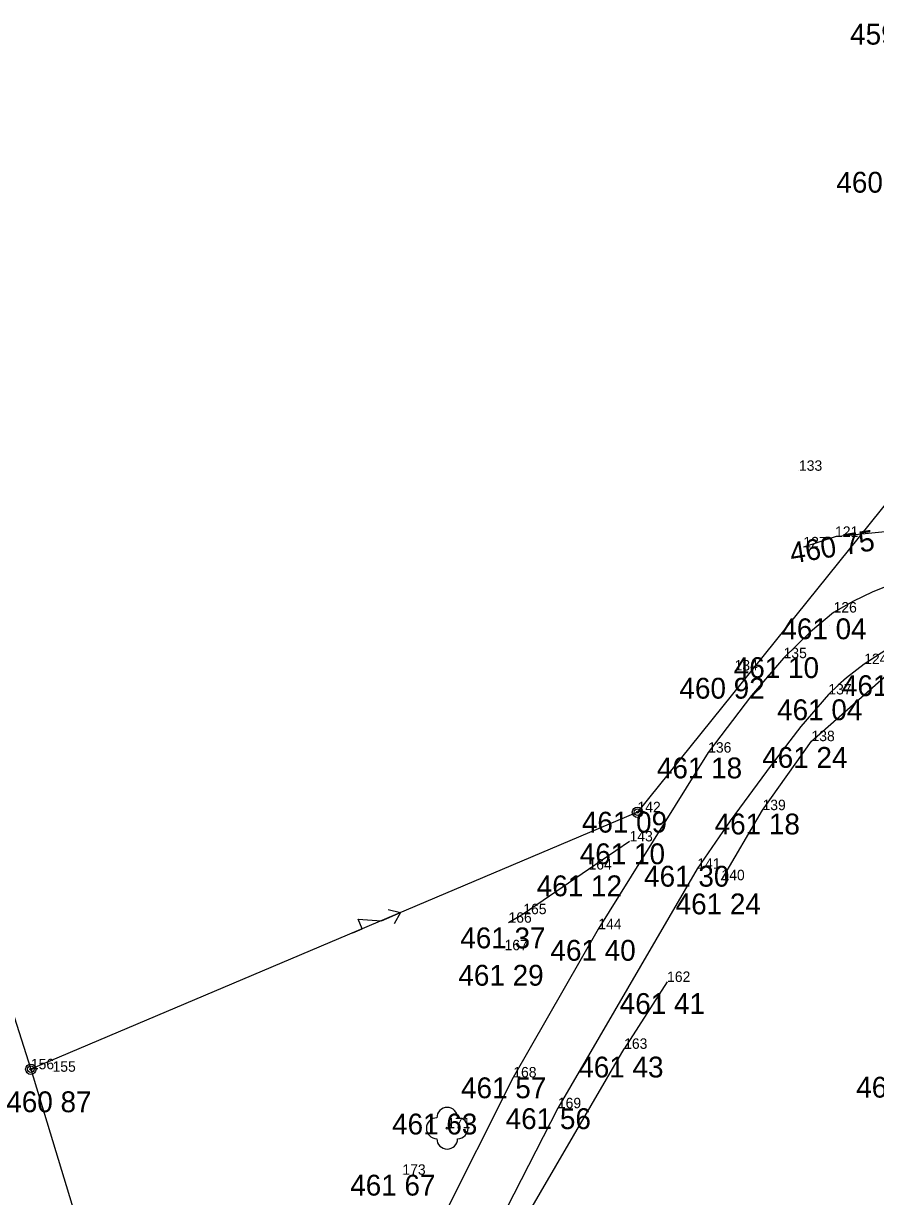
# Model space of a CAD drawing. Extents: x -559180 to -551373, y -1076947 to -1072071.
# Drawn here: x -553772.4 to -553731.5, y -1075375.5 to -1075319.2 of the extents above; entities that cross this region are included whole.
import ezdxf

# ---------------------------------------------------------------- set-up
doc = ezdxf.new("R2010")
doc.units = 0
for name, color, linetype in [('12_PLOTY', 7, 'Continuous'), ('17_KOMUNIKACE', 7, 'Continuous'), ('1_VODA_ZN', 7, 'Continuous'), ('20_EL_ZN', 7, 'Continuous'), ('34_ZELEN', 7, 'Continuous'), ('3_BODY', 7, 'Continuous'), ('6_VYSKY', 7, 'Continuous'), ('NNnadzemní', 7, 'Continuous')]:
    doc.layers.add(name, color=color, linetype=linetype)

# ---------------------------------------------------------------- blocks, each defined once
blk = doc.blocks.new('SLB')
at = {"layer": '20_EL_ZN'}
for radius in [0.25, 0.158, 0.05]:
    blk.add_circle((0, 0), radius, dxfattribs=at)
blk = doc.blocks.new('SLDP')
at = {"layer": '20_EL_ZN'}
for radius in [0.25, 0.158, 0.05]:
    blk.add_circle((0, 0), radius, dxfattribs=at)
blk = doc.blocks.new('STL')
at = {"layer": '34_ZELEN'}
blk.add_circle((0, 0), 0.05, dxfattribs=at)
for centre, start, end in [((0, 0.5), 0, 180), ((-0.5, 0), 90, 270), ((0.5, 0), 270, 90), ((0, -0.5), 180, 0)]:
    blk.add_arc(centre, 0.5, start, end, dxfattribs=at)
blk = doc.blocks.new('POINT_DISPLAY')
blk.add_line((0, 0), (0, 0))
blk = doc.blocks.new('ELNN')
at = {"layer": '20_EL_ZN'}
for p, q in [((0, 0), (0.5, 0)), ((0.5, 0), (0.5, 0.5)), ((0.5, 0.5), (1.5, 0)), ((1.5, 0), (2.5, 0))]:
    blk.add_line(p, q, dxfattribs=at)
blk.add_lwpolyline([(2, 0.375), (2.5, 0), (2, -0.375)], dxfattribs=at)

msp = doc.modelspace()

# ---------------------------------------------------------------- linework, layer by layer
at = {"layer": '12_PLOTY'}
for p, q in [((-553729.62, -1075343.42), (-553733.42, -1075343.81)), ((-553733.42, -1075343.81), (-553734.94, -1075344.31)), ((-553734.55, -1075353.61), (-553730.42, -1075349.98)), ((-553736.9, -1075356.92), (-553734.55, -1075353.61)), ((-553738.87, -1075360.28), (-553736.9, -1075356.92)), ((-553743.28, -1075358.42), (-553745.25, -1075359.77)), ((-553745.25, -1075359.77), (-553748.38, -1075361.91)), ((-553748.38, -1075361.91), (-553749.09, -1075362.32)), ((-553741.48, -1075365.16), (-553743.54, -1075368.37)), ((-553748.57, -1075377.01), (-553743.54, -1075368.37))]:
    msp.add_line(p, q, dxfattribs=at)
at = {"layer": '17_KOMUNIKACE'}
for p, q in [((-553739.51, -1075354.16), (-553744.78, -1075362.63)), ((-553740.03, -1075359.73), (-553746.72, -1075371.22)), ((-553744.78, -1075362.63), (-553748.86, -1075369.74)), ((-553748.86, -1075369.74), (-553757.3, -1075386.5)), ((-553746.72, -1075371.22), (-553755.2, -1075387.77))]:
    msp.add_line(p, q, dxfattribs=at)
for points in [[(-553726.92, -1075344.79), (-553728.291, -1075345.205), (-553730.087, -1075345.834), (-553731.644, -1075346.47), (-553732.542, -1075346.902), (-553733.49, -1075347.44)], [(-553733.49, -1075347.44), (-553734.595, -1075348.361), (-553735.89, -1075349.63)], [(-553728.41, -1075347.91), (-553729.049, -1075348.191), (-553729.952, -1075348.641), (-553730.937, -1075349.206), (-553732.02, -1075349.91)], [(-553735.89, -1075349.63), (-553737.422, -1075351.425), (-553739.51, -1075354.16)], [(-553732.02, -1075349.91), (-553732.866, -1075350.565), (-553733.276, -1075350.923), (-553733.74, -1075351.37)], [(-553733.74, -1075351.37), (-553735.055, -1075352.908), (-553736.489, -1075354.763), (-553738.46, -1075357.436), (-553740.03, -1075359.73)]]:
    msp.add_lwpolyline(points, dxfattribs=at)
at = {"layer": 'NNnadzemní'}
for p, q in [((-553724.837, -1075334.566), (-553742.9, -1075357.02)), ((-553781.37, -1075340.1), (-553772.01, -1075369.35)), ((-553742.9, -1075357.02), (-553772.01, -1075369.35)), ((-553772.01, -1075369.35), (-553764.17, -1075395.19))]:
    msp.add_line(p, q, dxfattribs=at)

# ---------------------------------------------------------------- block references
at = {"layer": '1_VODA_ZN'}
for p in [(-553735.15, -1075340.64), (-553734.94, -1075344.31), (-553733.42, -1075343.81), (-553733.49, -1075347.44), (-553733.674, -1075348.052), (-553733.67, -1075348.05), (-553735.89, -1075349.63), (-553732.02, -1075349.91), (-553738.24, -1075350.22), (-553733.74, -1075351.37), (-553734.55, -1075353.61), (-553739.51, -1075354.16), (-553742.9, -1075357.02), (-553736.9, -1075356.92), (-553743.28, -1075358.42), (-553745.25, -1075359.77), (-553740.03, -1075359.73), (-553738.87, -1075360.28), (-553749.09, -1075362.32), (-553748.38, -1075361.91), (-553744.78, -1075362.63), (-553749.28, -1075363.64), (-553741.48, -1075365.16), (-553743.54, -1075368.37), (-553772.01, -1075369.35), (-553770.97, -1075369.47), (-553748.86, -1075369.74), (-553746.72, -1075371.22), (-553752.03, -1075372.18), (-553754.18, -1075374.41)]:
    msp.add_blockref('POINT_DISPLAY', p, dxfattribs=at)
at = {"layer": '20_EL_ZN'}
for name, p in [('SLB', (-553742.9, -1075357.02)), ('SLDP', (-553772.01, -1075369.35))]:
    msp.add_blockref(name, p, dxfattribs=at)
at = {"layer": '20_EL_ZN', "xscale": 0.9999985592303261, "yscale": 0.9999985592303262, "rotation": 22.95577449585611}
msp.add_blockref('ELNN', (-553756.567, -1075362.809), dxfattribs=at)
at = {"layer": '34_ZELEN'}
msp.add_blockref('STL', (-553752.03, -1075372.18), dxfattribs=at)

# ---------------------------------------------------------------- texts
at = {"layer": '3_BODY'}
for s, p in [('133', (-553735.15, -1075340.64)), ('121', (-553733.42, -1075343.81)), ('127', (-553734.94, -1075344.31)), ('126', (-553733.49, -1075347.44)), ('135', (-553735.89, -1075349.63)), ('124', (-553732.02, -1075349.91)), ('134', (-553738.24, -1075350.22)), ('137', (-553733.74, -1075351.37)), ('138', (-553734.55, -1075353.61)), ('136', (-553739.51, -1075354.16)), ('142', (-553742.9, -1075357.02)), ('139', (-553736.9, -1075356.92)), ('143', (-553743.28, -1075358.42)), ('164', (-553745.25, -1075359.77)), ('141', (-553740.03, -1075359.73)), ('140', (-553738.87, -1075360.28)), ('165', (-553748.38, -1075361.91)), ('166', (-553749.09, -1075362.32)), ('144', (-553744.78, -1075362.63)), ('167', (-553749.28, -1075363.64)), ('162', (-553741.48, -1075365.16)), ('163', (-553743.54, -1075368.37)), ('156', (-553772.01, -1075369.35)), ('155', (-553770.97, -1075369.47)), ('168', (-553748.86, -1075369.74)), ('169', (-553746.72, -1075371.22)), ('171', (-553752.03, -1075372.18)), ('173', (-553754.18, -1075374.41))]:
    msp.add_text(s, height=0.5, dxfattribs=at).set_placement(p)
at = {"layer": '6_VYSKY'}
for s, p in [('459 95', (-553732.695, -1075320.195)), ('460 18', (-553733.355, -1075327.298)), ('461 04', (-553735.995, -1075348.72)), ('461 10', (-553738.278, -1075350.583)), ('461 15', (-553733.089, -1075351.448)), ('460 92', (-553740.885, -1075351.571)), ('461 04', (-553736.199, -1075352.604)), ('461 24', (-553736.915, -1075354.89)), ('461 18', (-553741.968, -1075355.394)), ('461 09', (-553745.569, -1075357.997)), ('461 18', (-553739.195, -1075358.084)), ('461 10', (-553745.668, -1075359.513)), ('461 12', (-553747.732, -1075361.051)), ('461 30', (-553742.581, -1075360.59)), ('461 24', (-553741.069, -1075361.918)), ('461 37', (-553751.402, -1075363.548)), ('461 40', (-553747.075, -1075364.144)), ('461 29', (-553751.493, -1075365.341)), ('461 41', (-553743.751, -1075366.698)), ('461 43', (-553745.741, -1075369.744)), ('461 57', (-553751.365, -1075370.74)), ('461 98', (-553732.405, -1075370.71)), ('460 87', (-553773.188, -1075371.411)), ('461 56', (-553749.225, -1075372.22)), ('461 63', (-553754.675, -1075372.478)), ('461 67', (-553756.685, -1075375.41))]:
    msp.add_text(s, height=1, dxfattribs=at).set_placement(p)
msp.add_text('460 75', height=1, rotation=9.1756, dxfattribs=at).set_placement((-553735.504, -1075345.095))

doc.saveas('drawing.dxf')
